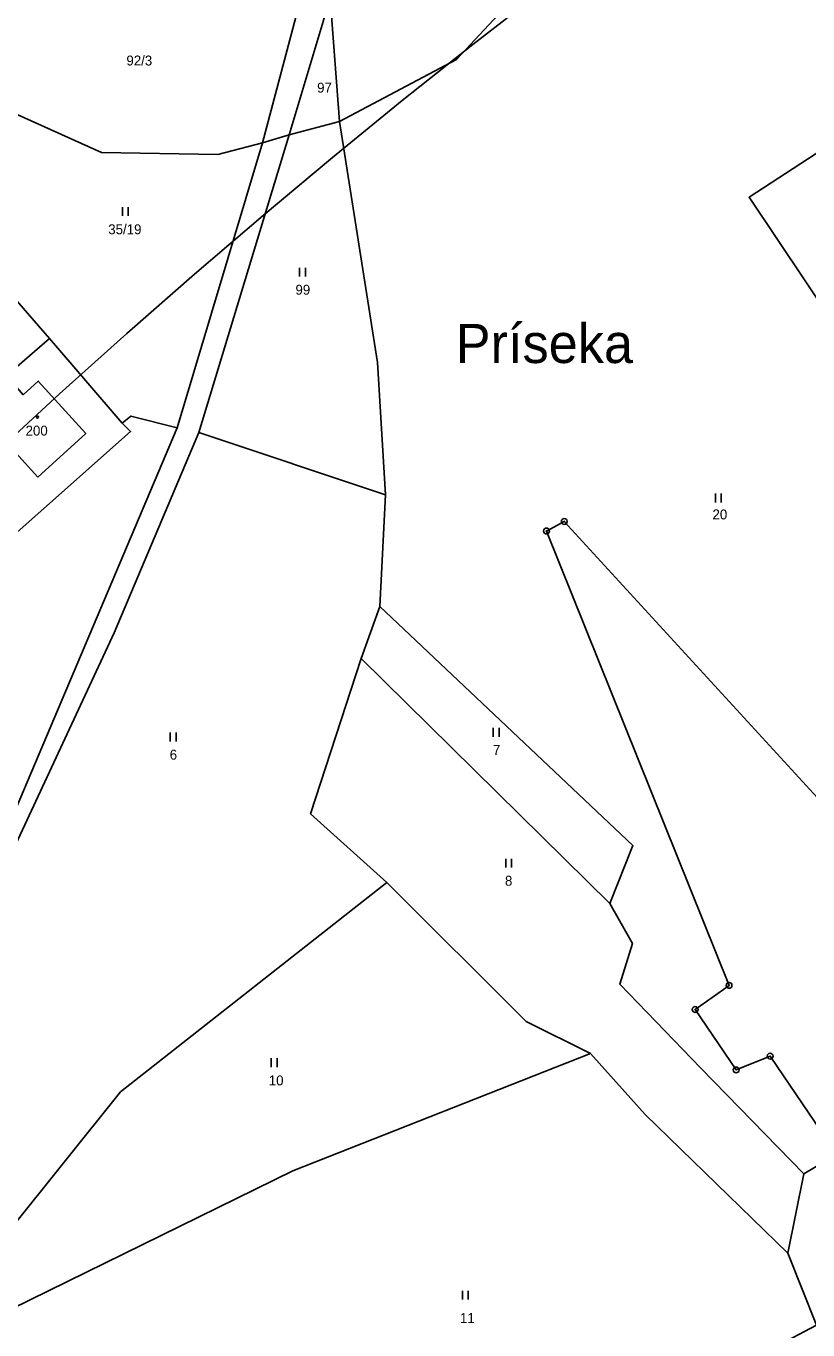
# Model space of a CAD drawing. Extents: x -680203 to -673936, y -1102717 to -1093650.
# Drawn here: x -677288.9 to -677155, y -1098609.1 to -1098385.8 of the extents above; entities that cross this region are included whole.
import ezdxf

# ---------------------------------------------------------------- set-up
doc = ezdxf.new("R2010")
doc.units = 0
for name, color, linetype in [('_Ideová část', 7, 'Continuous'), ('SOxx02xx_Koleje_param další_Popis10', 7, 'Continuous'), ('SOxx02xx_Staničení_Popis10', 7, 'Continuous'), ('SOxxxxxx_Koleje_hlavní_body_Popis10', 7, 'Continuous'), ('SOxxxxxx_Koleje_param další_Popis10', 7, 'Continuous'), ('SOxxxxxx_Osa_bod_P', 7, 'Continuous'), ('x_prac', 7, 'Continuous')]:
    doc.layers.add(name, color=color, linetype=linetype)

msp = doc.modelspace()

# ---------------------------------------------------------------- linework, layer by layer
at = {"layer": '_Ideová část'}
msp.add_circle((-676417.7, -1099401.52), 1287.12, dxfattribs=at)
at = {"layer": 'SOxx02xx_Koleje_param další_Popis10'}
for centre, radius in [((-677196.71, -1098470.62), 0.5), ((-677196.71, -1098470.62), 0.0303), ((-677199.77, -1098472.26), 0.5), ((-677199.77, -1098472.26), 0.0303), ((-677168.49, -1098550.07), 0.5), ((-677168.49, -1098550.07), 0.0303), ((-677174.3, -1098554.19), 0.5), ((-677174.3, -1098554.19), 0.0303), ((-677161.46, -1098562.18), 0.5), ((-677161.46, -1098562.18), 0.0303), ((-677167.28, -1098564.55), 0.5), ((-677167.28, -1098564.55), 0.0303)]:
    msp.add_circle(centre, radius, dxfattribs=at)
at = {"layer": 'SOxxxxxx_Koleje_hlavní_body_Popis10'}
for p, q in [((-677272.38, -1098418.31), (-677272.38, -1098416.81)), ((-677271.38, -1098418.31), (-677271.38, -1098416.81)), ((-677242.05, -1098428.67), (-677242.05, -1098427.17)), ((-677241.05, -1098428.67), (-677241.05, -1098427.17)), ((-677170.84, -1098467.36), (-677170.84, -1098465.86)), ((-677169.84, -1098467.36), (-677169.84, -1098465.86)), ((-677208.87, -1098507.48), (-677208.87, -1098505.98)), ((-677207.87, -1098507.48), (-677207.87, -1098505.98)), ((-677264.18, -1098508.28), (-677264.18, -1098506.78)), ((-677263.18, -1098508.28), (-677263.18, -1098506.78)), ((-677206.75, -1098529.87), (-677206.75, -1098528.37)), ((-677205.75, -1098529.87), (-677205.75, -1098528.37)), ((-677246.9, -1098564.06), (-677246.9, -1098562.56)), ((-677245.9, -1098564.06), (-677245.9, -1098562.56)), ((-677214.16, -1098603.87), (-677214.16, -1098602.37)), ((-677213.16, -1098603.87), (-677213.16, -1098602.37))]:
    msp.add_line(p, q, dxfattribs=at)
at = {"layer": 'SOxxxxxx_Koleje_param další_Popis10'}
msp.add_circle((-677286.94, -1098452.74), 0.175, dxfattribs=at)
at = {"layer": 'x_prac'}
for p, q in [((-677236.8, -1098380.93), (-677243.85, -1098404.42)), ((-677236.8, -1098380.93), (-677235.21, -1098402.13)), ((-677248.4, -1098405.78), (-677241.96, -1098381.49)), ((-677243.85, -1098404.42), (-677235.21, -1098402.13)), ((-677248.4, -1098405.78), (-677262.98, -1098454.59)), ((-677259.29, -1098455.4), (-677243.85, -1098404.42)), ((-677248.4, -1098405.78), (-677243.85, -1098404.42)), ((-677284.88, -1098439.27), (-677299.33, -1098422.72)), ((-677284.88, -1098439.27), (-677312.14, -1098462.97)), ((-677272.4, -1098453.77), (-677284.88, -1098439.27)), ((-677298.27, -1098537.78), (-677262.98, -1098454.59)), ((-677227.33, -1098466.08), (-677259.29, -1098455.4)), ((-677228.31, -1098485.19), (-677227.33, -1098466.08)), ((-677231.49, -1098494.1), (-677228.31, -1098485.19)), ((-677231.49, -1098494.1), (-677188.9, -1098536.04)), ((-677149.01, -1098578.34), (-677155.71, -1098582.32)), ((-677158.45, -1098595.95), (-677155.71, -1098582.32)), ((-677153.53, -1098608.26), (-677158.45, -1098595.95))]:
    msp.add_line(p, q, dxfattribs=at)
for points in [[(-677235.21, -1098402.13), (-677215.15, -1098391.5), (-677205.7, -1098381.29), (-677205.09, -1098375.57)], [(-677305.81, -1098394.04), (-677275.99, -1098407.45), (-677256.07, -1098407.81), (-677248.4, -1098405.78)], [(-677113.1, -1098474.54), (-677131.76, -1098464.78), (-677165.05, -1098415.11), (-677143.73, -1098401.24), (-677135.63, -1098423.4)], [(-677235.21, -1098402.13), (-677228.72, -1098443.41), (-677227.33, -1098466.08)], [(-677286.88, -1098463.04), (-677278.65, -1098455.54), (-677286.81, -1098446.59), (-677289.37, -1098448.91), (-677290.83, -1098447.31), (-677294.49, -1098450.63), (-677293.02, -1098452.3), (-677295.04, -1098454.08), (-677286.88, -1098463.04)], [(-677262.98, -1098454.59), (-677270.94, -1098452.58), (-677272.4, -1098453.77)], [(-677272.4, -1098453.77), (-677270.98, -1098455.2), (-677300.76, -1098481.59)], [(-677259.29, -1098455.4), (-677273.82, -1098489.7), (-677293.38, -1098531.65), (-677298.97, -1098562.89), (-677291.8, -1098592.08)], [(-677152.67, -1098575.17), (-677161.46, -1098562.18), (-677167.28, -1098564.55), (-677174.3, -1098554.19), (-677168.49, -1098550.07), (-677199.77, -1098472.26), (-677196.71, -1098470.62), (-677149.02, -1098522.69)], [(-677188.9, -1098536.04), (-677184.97, -1098526.13), (-677228.31, -1098485.19)], [(-677227.09, -1098532.43), (-677240.17, -1098520.67), (-677231.49, -1098494.1)], [(-677291.8, -1098592.08), (-677272.7, -1098568.31), (-677227.09, -1098532.43)], [(-677227.09, -1098532.43), (-677203.26, -1098556.25), (-677192.21, -1098561.76)], [(-677155.71, -1098582.32), (-677173.31, -1098564.22), (-677187.2, -1098549.84), (-677185.05, -1098542.91), (-677188.9, -1098536.04)], [(-677294.76, -1098607.14), (-677243.2, -1098581.82), (-677192.21, -1098561.76)], [(-677192.21, -1098561.76), (-677182.88, -1098572.18), (-677158.45, -1098595.95)], [(-677218.03, -1098650.61), (-677203.75, -1098639.13), (-677167.78, -1098615.77), (-677153.53, -1098608.26)]]:
    msp.add_lwpolyline(points, dxfattribs=at)

# ---------------------------------------------------------------- texts
at = {"layer": 'SOxx02xx_Staničení_Popis10'}
msp.add_text('Príseka', height=6.7, dxfattribs=at).set_placement((-677215.31, -1098443.49))
at = {"layer": 'SOxxxxxx_Osa_bod_P'}
for s, p in [('92/3', (-677271.7, -1098392.54)), ('97', (-677239.04, -1098397.18)), ('35/19', (-677274.81, -1098421.44)), ('99', (-677242.75, -1098431.79)), ('200', (-677288.97, -1098455.92)), ('20', (-677171.33, -1098470.27)), ('6', (-677264.28, -1098511.41)), ('7', (-677208.93, -1098510.6)), ('8', (-677206.87, -1098533)), ('10', (-677247.32, -1098567.19)), ('11', (-677214.58, -1098607.88))]:
    msp.add_text(s, height=1.7, dxfattribs=at).set_placement(p)

doc.saveas('drawing.dxf')
